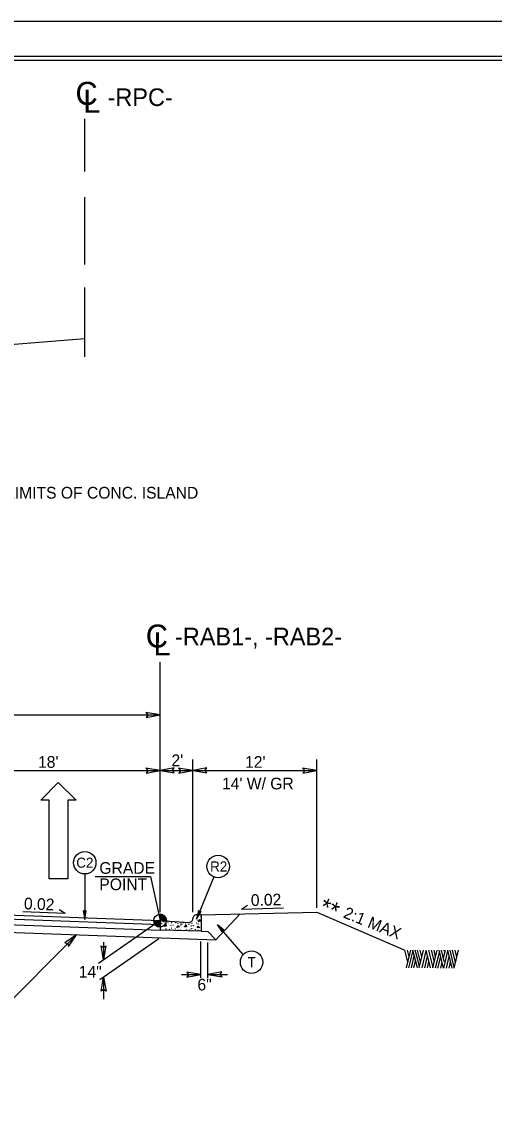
# Model space of a CAD drawing. Extents: x 573748 to 574632, y -54663 to -53209.
# Drawn here: x 574137.1 to 574197.7, y -54521.7 to -54383.6 of the extents above; entities that cross this region are included whole.
import ezdxf

# ---------------------------------------------------------------- set-up
doc = ezdxf.new("R2010")
doc.units = 0
for name, color, linetype in [('Prop Dimension', 7, 'Continuous'), ('Prop Dimension Text', 7, 'Continuous'), ('Prop Lane Arrow CELL', 7, 'Continuous'), ('Prop Terminator CELL', 7, 'Continuous'), ('Sheet Cutting Line CELL', 7, 'Continuous'), ('Sheet Plot Border Inside CELL', 7, 'Continuous'), ('Sheet Plot Border Outside CELL', 7, 'Continuous'), ('Sheet Typical CELL', 7, 'Continuous'), ('Typical Arrow Superelevation CELL', 7, 'Continuous'), ('Typical Curb CELL', 7, 'Continuous'), ('Typical Grade Point Symbol CELL', 7, 'Continuous'), ('Typical Hinge Slope Arterial CELL', 7, 'Continuous'), ('Typical ID Circle CELL', 7, 'Continuous'), ('Typical Pavement Slope CELL', 7, 'Continuous'), ('Typical Slope Point Local CELL', 7, 'Continuous'), ('Typical Terminator CELL', 7, 'Continuous'), ('Typical Text Centerline CELL', 7, 'Continuous'), ('Typical Text General CELL', 7, 'Continuous'), ('Typical Text ID Circle CELL', 7, 'Continuous')]:
    doc.layers.add(name, color=color, linetype=linetype)

# ---------------------------------------------------------------- blocks, each defined once
blk = doc.blocks.new('CENTERLINE TEXT CL')
at = {"layer": 'Typical Text Centerline CELL'}
blk.add_text('C', height=1.64, dxfattribs=at).set_placement((-0.546, -0.261))
blk.add_text('L', height=1.641, rotation=359.9469, dxfattribs=at).set_placement((-0.001, -0.821))
blk = doc.blocks.new('Lane Arrow Through')
at = {"layer": 'Prop Lane Arrow CELL'}
for p, q in [((-3.15, 1.6), (-3.15, 3.1)), ((-3.15, 3.1), (0, 0)), ((-17.15, 1.6), (-3.15, 1.6)), ((-17.15, -1.7), (-17.15, 1.6)), ((0, 0), (-3.15, -3.2)), ((-3.15, -1.7), (-17.15, -1.7)), ((-3.15, -3.2), (-3.15, -1.7))]:
    blk.add_line(p, q, dxfattribs=at)

msp = doc.modelspace()

# ---------------------------------------------------------------- linework, layer by layer
at = {"layer": 'Prop Dimension'}
for p, q in [((574145.23, -54402.84), (574145.23, -54396.1)), ((574145.23, -54414.74), (574145.23, -54406.12)), ((574145.23, -54426.6), (574145.23, -54417.69)), ((574154.89, -54497.72), (574154.89, -54465.7)), ((574030.66, -54472.44), (574154.89, -54472.44)), ((574159.09, -54497.72), (574159.09, -54478.15)), ((574174.97, -54497.13), (574174.97, -54478.15)), ((574129.03, -54479.56), (574154.89, -54479.56)), ((574154.89, -54479.56), (574159.09, -54479.56)), ((574159.09, -54479.56), (574174.97, -54479.56)), ((574154.48, -54499.07), (574146.99, -54504.27)), ((574154.73, -54501.11), (574147.15, -54506.38)), ((574147.65, -54501.56), (574147.65, -54503.82)), ((574160.13, -54506.13), (574160.13, -54501.44)), ((574161.02, -54506.13), (574161.02, -54501.58)), ((574157.62, -54505.69), (574160.13, -54505.69)), ((574161.02, -54505.69), (574163.53, -54505.69)), ((574147.65, -54506.03), (574147.65, -54508.84))]:
    msp.add_line(p, q, dxfattribs=at)
for points in [[(574146.58, -54493.15), (574153.67, -54493.15), (574154.89, -54498.78)], [(574124.24, -54510.7), (574134.1, -54510.7), (574144.19, -54500.6)]]:
    msp.add_lwpolyline(points, dxfattribs=at)
at = {"layer": 'Prop Terminator CELL'}
for points in [[(574153.1, -54472.78), (574154.89, -54472.44), (574153.08, -54472.15), (574153.31, -54472.46)], [(574153.1, -54479.89), (574154.89, -54479.56), (574153.08, -54479.26), (574153.31, -54479.58)], [(574156.69, -54479.23), (574154.89, -54479.56), (574156.71, -54479.86), (574156.47, -54479.54)], [(574157.29, -54479.89), (574159.09, -54479.56), (574157.27, -54479.26), (574157.51, -54479.58)], [(574160.88, -54479.23), (574159.09, -54479.56), (574160.9, -54479.86), (574160.67, -54479.54)], [(574173.17, -54479.89), (574174.97, -54479.56), (574173.15, -54479.26), (574173.39, -54479.58)], [(574143.14, -54502.09), (574144.19, -54500.6), (574142.69, -54501.65), (574143.08, -54501.72)], [(574147.96, -54502.02), (574147.65, -54503.82), (574147.33, -54502.01), (574147.65, -54502.24)], [(574158.33, -54506.02), (574160.13, -54505.69), (574158.32, -54505.39), (574158.55, -54505.71)], [(574162.82, -54505.36), (574161.02, -54505.69), (574162.84, -54505.99), (574162.6, -54505.67)], [(574147.34, -54507.83), (574147.65, -54506.03), (574147.97, -54507.84), (574147.65, -54507.61)]]:
    msp.add_lwpolyline(points, close=True, dxfattribs=at)
at = {"layer": 'Sheet Cutting Line CELL'}
msp.add_line((574280.97, -54383.65), (573944.17, -54383.65), dxfattribs=at)
at = {"layer": 'Sheet Plot Border Inside CELL'}
msp.add_lwpolyline([(574280.07, -54388.14), (573946.77, -54388.14), (573946.77, -54599.16), (574280.07, -54599.16)], close=True, dxfattribs=at)
at = {"layer": 'Sheet Plot Border Outside CELL'}
msp.add_lwpolyline([(574280.97, -54383.65), (573944.17, -54383.65), (573944.17, -54603.65), (574280.97, -54603.65)], close=True, dxfattribs=at)
at = {"layer": 'Sheet Typical CELL'}
msp.add_lwpolyline([(574277.57, -54388.65), (573977.57, -54388.65), (573977.57, -54598.65), (574277.57, -54598.65)], close=True, dxfattribs=at)
at = {"layer": 'Typical Arrow Superelevation CELL'}
for p, q in [((574142.71, -54497.89), (574141.94, -54497.4)), ((574165.33, -54497.3), (574166.11, -54496.82)), ((574165.33, -54497.3), (574170.72, -54497.15)), ((574142.71, -54497.89), (574137.32, -54497.67))]:
    msp.add_line(p, q, dxfattribs=at)
at = {"layer": 'Typical Curb CELL'}
for p, q in [((574154.89, -54498.78), (574158.56, -54499.03)), ((574159.09, -54498.54), (574159.09, -54498.52)), ((574160.15, -54498.04), (574159.61, -54498.03)), ((574159.74, -54498.73), (574159.77, -54498.92)), ((574160.06, -54498.83), (574159.74, -54498.73)), ((574159.77, -54498.92), (574160.06, -54498.83)), ((574160.15, -54500.14), (574154.89, -54500)), ((574155.42, -54499.51), (574155.61, -54499.27)), ((574155.67, -54499.51), (574155.42, -54499.51)), ((574155.61, -54499.27), (574155.67, -54499.51)), ((574157.02, -54499.66), (574157.16, -54499.43)), ((574157.37, -54499.59), (574157.02, -54499.66)), ((574157.16, -54499.43), (574157.37, -54499.59)), ((574158.04, -54499.58), (574158.22, -54499.34)), ((574158.29, -54499.58), (574158.04, -54499.58)), ((574158.22, -54499.34), (574158.29, -54499.58)), ((574159.64, -54499.73), (574159.78, -54499.49)), ((574159.99, -54499.66), (574159.64, -54499.73)), ((574159.78, -54499.49), (574159.99, -54499.66))]:
    msp.add_line(p, q, dxfattribs=at)
for centre in [(574155.31, -54498.91), (574155.61, -54498.89), (574156.38, -54498.97), (574159.67, -54498.19), (574160, -54498.65), (574160.12, -54498.27), (574154.92, -54499.3), (574154.95, -54499.93), (574154.96, -54499.09), (574155.03, -54499.6), (574155.07, -54499.17), (574155.23, -54499.51), (574155.33, -54500), (574155.5, -54499.1), (574155.66, -54499.87), (574155.91, -54499.03), (574155.97, -54499.24), (574156.09, -54499.93), (574156.27, -54499.43), (574156.34, -54499.75), (574156.34, -54499.07), (574156.45, -54499.99), (574156.54, -54499.37), (574156.83, -54499.87), (574156.92, -54499.04), (574157.17, -54499.15), (574157.18, -54499.97), (574157.5, -54500.01), (574157.53, -54499.36), (574157.57, -54499.16), (574157.64, -54499.67), (574157.69, -54499.24), (574157.85, -54499.58), (574157.92, -54499.05), (574157.94, -54500.07), (574158.12, -54499.16), (574158.28, -54499.93), (574158.53, -54499.09), (574158.58, -54499.31), (574158.71, -54499.99), (574158.89, -54499.49), (574158.96, -54499.14), (574158.95, -54499.82), (574159, -54499.03), (574159.07, -54500.06), (574159.16, -54499.44), (574159.44, -54499.94), (574159.54, -54499.11), (574159.78, -54499.22), (574159.8, -54500.03)]:
    msp.add_circle(centre, 0.0168, dxfattribs=at)
for centre, start, end in [((574158.59, -54498.53), 266.1351, 358.5196), ((574159.6, -54498.53), 88.5196, 178.5196)]:
    msp.add_arc(centre, 0.502, start, end, dxfattribs=at)
at = {"layer": 'Typical Grade Point Symbol CELL'}
for p, q in [((574154.09, -54498.78), (574154.89, -54498.78)), ((574154.89, -54498.78), (574154.89, -54497.97)), ((574155.7, -54498.78), (574154.89, -54498.78)), ((574154.89, -54499.59), (574154.89, -54498.78)), ((574154.89, -54498.78), (574154.89, -54499.59))]:
    msp.add_line(p, q, dxfattribs=at)
for points in [[(574154.09, -54498.78), (574154.09, -54498.87)], [(574154.11, -54498.78), (574154.11, -54498.96)], [(574154.12, -54498.78), (574154.12, -54499.02)], [(574154.14, -54498.78), (574154.14, -54499.07)], [(574154.16, -54498.78), (574154.16, -54499.11)], [(574154.17, -54498.78), (574154.17, -54499.14)], [(574154.19, -54498.78), (574154.19, -54499.17)], [(574154.2, -54498.78), (574154.2, -54499.2)], [(574154.22, -54498.78), (574154.22, -54499.22)], [(574154.24, -54498.78), (574154.24, -54499.25)], [(574154.25, -54498.78), (574154.25, -54499.27)], [(574154.27, -54498.78), (574154.27, -54499.29)], [(574154.29, -54498.78), (574154.29, -54499.31)], [(574154.3, -54498.78), (574154.3, -54499.33)], [(574154.32, -54498.78), (574154.32, -54499.34)], [(574154.33, -54498.78), (574154.33, -54499.36)], [(574154.35, -54498.78), (574154.35, -54499.37)], [(574154.37, -54498.78), (574154.37, -54499.39)], [(574154.38, -54498.78), (574154.38, -54499.4)], [(574154.4, -54498.78), (574154.4, -54499.42)], [(574154.41, -54498.78), (574154.41, -54499.43)], [(574154.43, -54498.78), (574154.43, -54499.44)], [(574154.45, -54498.78), (574154.45, -54499.45)], [(574154.46, -54498.78), (574154.46, -54499.46)], [(574154.48, -54498.78), (574154.48, -54499.47)], [(574154.49, -54498.78), (574154.49, -54499.48)], [(574154.51, -54498.78), (574154.51, -54499.49)], [(574154.53, -54498.78), (574154.53, -54499.5)], [(574154.54, -54498.78), (574154.54, -54499.5)], [(574154.56, -54498.78), (574154.56, -54499.51)], [(574154.58, -54498.78), (574154.58, -54499.52)], [(574154.59, -54498.78), (574154.59, -54499.53)], [(574154.61, -54498.78), (574154.61, -54499.53)], [(574154.62, -54498.78), (574154.62, -54499.54)], [(574154.64, -54498.78), (574154.64, -54499.54)], [(574154.66, -54498.78), (574154.66, -54499.55)], [(574154.67, -54498.78), (574154.67, -54499.55)], [(574154.69, -54498.78), (574154.69, -54499.56)], [(574154.7, -54498.78), (574154.7, -54499.56)], [(574154.72, -54498.78), (574154.72, -54499.57)], [(574154.74, -54498.78), (574154.74, -54499.57)], [(574154.75, -54498.78), (574154.75, -54499.57)], [(574154.77, -54498.78), (574154.77, -54499.57)], [(574154.78, -54498.78), (574154.78, -54499.58)], [(574154.8, -54498.78), (574154.8, -54499.58)], [(574154.82, -54498.78), (574154.82, -54499.58)], [(574154.83, -54498.78), (574154.83, -54499.58)], [(574154.85, -54498.78), (574154.85, -54499.58)], [(574154.87, -54498.78), (574154.87, -54499.59)], [(574154.88, -54498.78), (574154.88, -54499.59), (574154.88, -54499.59)], [(574154.9, -54497.97), (574154.9, -54497.97), (574154.9, -54498.78)], [(574154.92, -54497.97), (574154.92, -54498.78)], [(574154.93, -54497.98), (574154.93, -54498.78)], [(574154.95, -54497.98), (574154.95, -54498.78)], [(574154.97, -54497.98), (574154.97, -54498.78)], [(574154.98, -54497.98), (574154.98, -54498.78)], [(574155, -54497.98), (574155, -54498.78)], [(574155.01, -54497.98), (574155.01, -54498.78)], [(574155.03, -54497.98), (574155.03, -54498.78)], [(574155.05, -54497.99), (574155.05, -54498.78)], [(574155.06, -54497.99), (574155.06, -54498.78)], [(574155.08, -54498), (574155.08, -54498.78)], [(574155.09, -54498), (574155.09, -54498.78)], [(574155.11, -54498), (574155.11, -54498.78)], [(574155.13, -54498.01), (574155.13, -54498.78)], [(574155.14, -54498.01), (574155.14, -54498.78)], [(574155.16, -54498.02), (574155.16, -54498.78)], [(574155.17, -54498.02), (574155.17, -54498.78)], [(574155.19, -54498.03), (574155.19, -54498.78)], [(574155.21, -54498.04), (574155.21, -54498.78)], [(574155.22, -54498.05), (574155.22, -54498.78)], [(574155.24, -54498.05), (574155.24, -54498.78)], [(574155.26, -54498.06), (574155.26, -54498.78)], [(574155.27, -54498.07), (574155.27, -54498.78)], [(574155.29, -54498.08), (574155.29, -54498.78)], [(574155.3, -54498.09), (574155.3, -54498.78)], [(574155.32, -54498.1), (574155.32, -54498.78)], [(574155.34, -54498.11), (574155.34, -54498.78)], [(574155.35, -54498.12), (574155.35, -54498.78)], [(574155.37, -54498.13), (574155.37, -54498.78)], [(574155.38, -54498.14), (574155.38, -54498.78)], [(574155.4, -54498.15), (574155.4, -54498.78)], [(574155.42, -54498.17), (574155.42, -54498.78)], [(574155.43, -54498.18), (574155.43, -54498.78)], [(574155.45, -54498.2), (574155.45, -54498.78)], [(574155.46, -54498.21), (574155.46, -54498.78)], [(574155.48, -54498.23), (574155.48, -54498.78)], [(574155.5, -54498.25), (574155.5, -54498.78)], [(574155.51, -54498.27), (574155.51, -54498.78)], [(574155.53, -54498.29), (574155.53, -54498.78)], [(574155.55, -54498.31), (574155.55, -54498.78)], [(574155.56, -54498.33), (574155.56, -54498.78)], [(574155.58, -54498.36), (574155.58, -54498.78)], [(574155.59, -54498.38), (574155.59, -54498.78)], [(574155.61, -54498.41), (574155.61, -54498.78)], [(574155.63, -54498.44), (574155.63, -54498.78)], [(574155.64, -54498.48), (574155.64, -54498.78)], [(574155.66, -54498.53), (574155.66, -54498.78)], [(574155.67, -54498.58), (574155.67, -54498.78)], [(574155.69, -54498.67), (574155.69, -54498.78)]]:
    msp.add_lwpolyline(points, dxfattribs=at)
msp.add_circle((574154.89, -54498.78), 0.806, dxfattribs=at)
for start, end in [(179.9905, 269.9905), (359.9905, 89.9905)]:
    msp.add_arc((574154.89, -54498.78), 0.806, start, end, dxfattribs=at)
at = {"layer": 'Typical Hinge Slope Arterial CELL'}
msp.add_line((574174.97, -54497.72), (574186.25, -54502.56), dxfattribs=at)
at = {"layer": 'Typical ID Circle CELL'}
for p, q in [((574145.24, -54492.81), (574145.24, -54498.64)), ((574161.78, -54493.19), (574159.56, -54498.59)), ((574165.55, -54503.13), (574162.25, -54499.31))]:
    msp.add_line(p, q, dxfattribs=at)
for centre in [(574145.24, -54491.37), (574162.33, -54491.86), (574166.62, -54504.1)]:
    msp.add_circle(centre, 1.44, dxfattribs=at)
at = {"layer": 'Typical Pavement Slope CELL'}
for p, q in [((574145.23, -54424.28), (574132.6, -54425.31)), ((574129.01, -54498.33), (574154.89, -54499.29)), ((574129.03, -54497.81), (574154.89, -54498.78)), ((574154.89, -54498.78), (574154.89, -54500)), ((574160.15, -54498.04), (574174.97, -54497.72)), ((574160.15, -54498.04), (574160.15, -54500.14)), ((574162.05, -54501.26), (574165.15, -54497.93)), ((574120.56, -54499.72), (574162.05, -54501.26)), ((574128.98, -54499.04), (574154.89, -54500)), ((574160.15, -54500.14), (574161.03, -54500.18)), ((574162.05, -54501.26), (574161.03, -54500.18))]:
    msp.add_line(p, q, dxfattribs=at)
at = {"layer": 'Typical Slope Point Local CELL'}
for p, q in [((574186.64, -54504.11), (574186.25, -54502.56)), ((574186.46, -54504.85), (574187.02, -54502.55)), ((574186.81, -54503.43), (574186.6, -54502.56)), ((574186.76, -54504.85), (574187.31, -54502.63)), ((574187.86, -54504.85), (574187.29, -54502.56)), ((574187.86, -54503.63), (574187.6, -54502.56)), ((574188.27, -54504.09), (574187.89, -54502.56)), ((574188.09, -54504.85), (574188.65, -54502.56)), ((574188.44, -54503.44), (574188.23, -54502.56)), ((574188.46, -54504.85), (574188.99, -54502.67)), ((574189.53, -54504.85), (574188.97, -54502.56)), ((574189.87, -54504.78), (574189.32, -54502.56)), ((574190.04, -54504.07), (574189.67, -54502.56)), ((574189.85, -54504.85), (574190.42, -54502.56)), ((574190.2, -54503.41), (574190, -54502.56)), ((574190.19, -54504.85), (574190.73, -54502.68)), ((574191.23, -54504.88), (574190.66, -54502.59)), ((574191.31, -54504.03), (574190.96, -54502.59)), ((574191.23, -54503.56), (574191.47, -54502.59)), ((574191.24, -54504.88), (574191.78, -54502.71)), ((574191.31, -54502.7), (574191.29, -54502.59)), ((574191.36, -54502.67), (574191.33, -54502.56)), ((574192.32, -54504.88), (574191.75, -54502.59)), ((574192.6, -54504.81), (574192.05, -54502.59)), ((574192.76, -54504.15), (574192.38, -54502.59)), ((574192.58, -54504.88), (574193.14, -54502.59)), ((574192.93, -54503.46), (574192.72, -54502.59)), ((574187.09, -54504.85), (574187.47, -54503.29)), ((574187.41, -54504.85), (574187.63, -54503.94)), ((574188.12, -54504.71), (574187.86, -54503.63)), ((574188.8, -54504.85), (574189.17, -54503.36)), ((574189.15, -54504.85), (574189.34, -54504.06)), ((574190.5, -54504.88), (574190.86, -54503.4)), ((574190.85, -54504.88), (574191.04, -54504.11)), ((574191.25, -54503.44), (574191.23, -54503.35)), ((574191.59, -54504.88), (574191.95, -54503.4)), ((574191.94, -54504.88), (574192.13, -54504.11))]:
    msp.add_line(p, q, dxfattribs=at)
at = {"layer": 'Typical Terminator CELL'}
for points in [[(574145.04, -54497.52), (574145.24, -54498.64), (574145.44, -54497.51), (574145.24, -54497.66)], [(574159.81, -54497.47), (574159.56, -54498.59), (574160.17, -54497.62), (574159.93, -54497.67)], [(574163.07, -54499.99), (574162.25, -54499.31), (574162.8, -54500.23), (574162.85, -54500.01)]]:
    msp.add_lwpolyline(points, close=True, dxfattribs=at)

# ---------------------------------------------------------------- block references
at = {"layer": 'Prop Dimension', "xscale": 1.8000000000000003, "yscale": 1.8000000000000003}
for p in [(574145.03, -54393.85), (574154.04, -54463.35)]:
    msp.add_blockref('CENTERLINE TEXT CL', p, dxfattribs=at)
at = {"layer": 'Prop Dimension Text', "xscale": 0.7200000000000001, "yscale": 0.7200000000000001, "rotation": 90.00000000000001}
msp.add_blockref('Lane Arrow Through', (574141.83, -54481.08), dxfattribs=at)

# ---------------------------------------------------------------- texts
at = {"layer": 'Prop Dimension Text'}
for s, height, p in [('-RPC-', 2.25, (574148.16, -54394.46)), ('-RAB1-, -RAB2-', 2.25, (574156.81, -54463.53)), ("18'", 1.5, (574139.25, -54479.22)), ("2'", 1.5, (574156.35, -54479.01)), ("12'", 1.5, (574165.78, -54479.22)), ("14' W/ GR", 1.5, (574162.83, -54481.98)), ('GRADE', 1.5, (574147.11, -54492.79)), ('POINT', 1.5, (574147.11, -54494.89)), ('14"', 1.5, (574144.47, -54506.09)), ('6"', 1.5, (574159.68, -54507.73))]:
    msp.add_text(s, height=height, dxfattribs=at).set_placement(p)
for s, height, rotation, p in [('0.02', 1.5, 357.6243, (574137.42, -54497.33)), ('0.02', 1.5, 1.5117, (574166.54, -54496.92)), ('**', 2.25, 336.7731, (574175.09, -54497.84)), ('2:1 MAX', 1.5, 338.078, (574178.26, -54498.36))]:
    msp.add_text(s, height=height, rotation=rotation, dxfattribs=at).set_placement(p)
at = {"layer": 'Typical Text General CELL'}
msp.add_text('SEE PLANS FOR LIMITS OF CONC. ISLAND', height=1.5, dxfattribs=at).set_placement((574118.66, -54444.74))
at = {"layer": 'Typical Text ID Circle CELL'}
for s, height, p in [('C2', 1.291, (574144.15, -54492.01)), ('R2', 1.291, (574161.3, -54492.5)), ('T', 1.29, (574166.1, -54504.75))]:
    msp.add_text(s, height=height, dxfattribs=at).set_placement(p)

doc.saveas('drawing.dxf')
